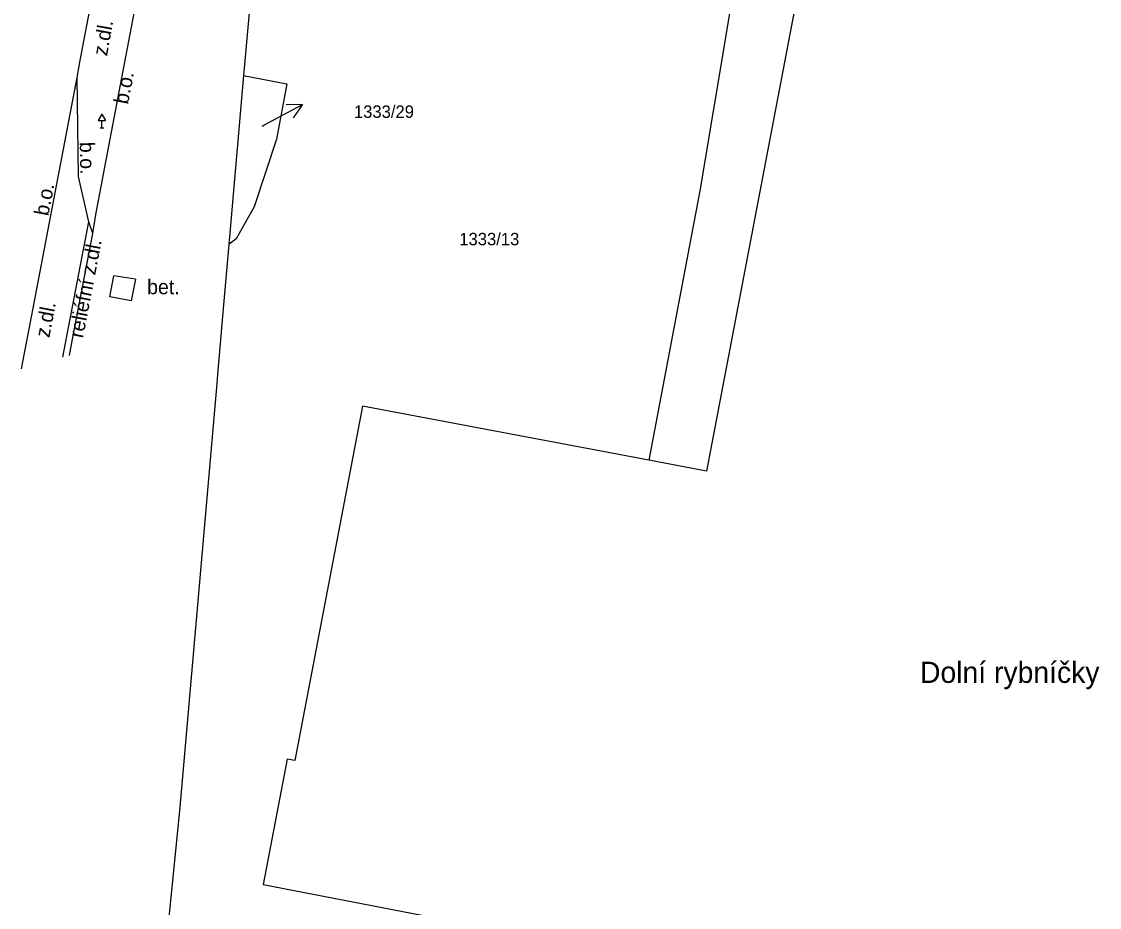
# Model space of a CAD drawing. Extents: x -601602 to -600882, y -1162594 to -1161950.
# Drawn here: x -601506.5 to -601432.7, y -1162401 to -1162340.4 of the extents above; entities that cross this region are included whole.
import ezdxf

# ---------------------------------------------------------------- set-up
doc = ezdxf.new("R2010")
doc.units = 0
for name, color, linetype in [('KN_Hranice parcel', 7, 'Continuous'), ('KN_Parcelní čísla', 7, 'Continuous'), ('KN_Pop  PČ popisy', 7, 'Continuous'), ('KN_Vnitřní kresba', 7, 'Continuous'), ('Vrstva 13', 7, 'Continuous'), ('Vrstva 16', 7, 'Continuous'), ('Vrstva 8', 7, 'Continuous')]:
    doc.layers.add(name, color=color, linetype=linetype)

# ---------------------------------------------------------------- blocks, each defined once
blk = doc.blocks.new('1029_61')
at = {"layer": 'KN_Pop  PČ popisy'}
for p, q in [((0, 0), (2.65, 1.409)), ((2.65, 1.409), (1.53, 1.381)), ((2.65, 1.409), (2.001, 0.497))]:
    blk.add_line(p, q, dxfattribs=at)

msp = doc.modelspace()

# ---------------------------------------------------------------- linework, layer by layer
at = {"layer": 'KN_Hranice parcel'}
for p, q in [((-601491.28, -1162344.08), (-601492.29, -1162355.64)), ((-601492.29, -1162355.64), (-601492.65, -1162359.77)), ((-601492.65, -1162359.77), (-601493.07, -1162364.55)), ((-601493.07, -1162364.55), (-601493.12, -1162365.16))]:
    msp.add_line(p, q, dxfattribs=at)
for points in [[(-601465.12, -1162315.27), (-601465.63, -1162318.09), (-601473.37, -1162316.64), (-601475.5, -1162327.99), (-601477.01, -1162336), (-601469.4, -1162337.63), (-601458.02, -1162339.83), (-601460.05, -1162351.97), (-601463.55, -1162370.41), (-601483.15, -1162366.71), (-601487.78, -1162390.96), (-601488.29, -1162390.86), (-601489.94, -1162399.45), (-601474.25, -1162402.48), (-601474.14, -1162401.89), (-601472.1, -1162402.2), (-601472.22, -1162402.79), (-601458.37, -1162405.51), (-601458.25, -1162404.92), (-601456.56, -1162405.18), (-601456.68, -1162405.77), (-601442.7, -1162408.53), (-601450.25, -1162450.3)], [(-601490.27, -1162329.3), (-601490.61, -1162336.49), (-601491.28, -1162344.08)], [(-601491.28, -1162344.08), (-601488.33, -1162344.65), (-601489.04, -1162348.43), (-601490.55, -1162353.07), (-601491.79, -1162355.25), (-601492.29, -1162355.64)], [(-601493.12, -1162365.16), (-601495.65, -1162394.15), (-601500.02, -1162438.05)]]:
    msp.add_lwpolyline(points, dxfattribs=at)
at = {"layer": 'KN_Pop  PČ popisy'}
msp.add_line((-601490.02, -1162347.54), (-601489.9, -1162347.48), dxfattribs=at)
at = {"layer": 'KN_Vnitřní kresba'}
for p, q in [((-601452.29, -1162332.83), (-601459.6, -1162371.16)), ((-601459.6, -1162371.16), (-601463.55, -1162370.41))]:
    msp.add_line(p, q, dxfattribs=at)
at = {"layer": 'Vrstva 13'}
for p, q in [((-601502.5, -1162343.17), (-601501.49, -1162337.91)), ((-601499.52, -1162343.77), (-601498.51, -1162338.48)), ((-601502.68, -1162344.22), (-601502.5, -1162343.17)), ((-601501.39, -1162353.59), (-601499.52, -1162343.77)), ((-601505.68, -1162360.01), (-601502.68, -1162344.22)), ((-601502.57, -1162351), (-601502.68, -1162344.22)), ((-601501.87, -1162354.09), (-601502.57, -1162351)), ((-601503.47, -1162362.41), (-601501.87, -1162354.09)), ((-601501.61, -1162354.89), (-601501.87, -1162354.09)), ((-601501.61, -1162354.89), (-601501.39, -1162353.59)), ((-601503.05, -1162362.48), (-601501.61, -1162354.89)), ((-601500.43, -1162359.22), (-601500.17, -1162357.78)), ((-601498.69, -1162358.02), (-601500.17, -1162357.78)), ((-601498.69, -1162358.02), (-601498.98, -1162359.5)), ((-601498.98, -1162359.5), (-601500.43, -1162359.22)), ((-601506.477, -1162364.16), (-601505.68, -1162360.01)), ((-601503.653, -1162363.363), (-601503.47, -1162362.41)), ((-601503.196, -1162363.234), (-601503.05, -1162362.48))]:
    msp.add_line(p, q, dxfattribs=at)
at = {"layer": 'Vrstva 8'}
for p, q in [((-601500.98, -1162346.737), (-601501.23, -1162347.17)), ((-601500.98, -1162346.737), (-601500.73, -1162347.17)), ((-601501.23, -1162347.17), (-601500.73, -1162347.17)), ((-601500.98, -1162347.67), (-601500.98, -1162347.17)), ((-601501.105, -1162347.67), (-601500.855, -1162347.67))]:
    msp.add_line(p, q, dxfattribs=at)

# ---------------------------------------------------------------- block references
at = {"layer": 'KN_Pop  PČ popisy'}
msp.add_blockref('1029_61', (-601489.9, -1162347.48), dxfattribs=at)

# ---------------------------------------------------------------- texts
at = {"layer": 'KN_Parcelní čísla'}
for s, p in [('1333/29', (-601483.731, -1162346.98)), ('1333/13', (-601476.52, -1162355.7))]:
    msp.add_text(s, height=0.85, dxfattribs=at).set_placement(p)
at = {"layer": 'KN_Pop  PČ popisy'}
msp.add_text('Dolní rybníčky', height=1.45, dxfattribs=at).set_placement((-601444.99, -1162385.65))
at = {"layer": 'Vrstva 16'}
for s, rotation, p in [('z.dl.', 79.8237, (-601500.631, -1162342.783)), ('b.o.', 79.07719, (-601499.196, -1162346.096)), ('b.o.', 270.9295, (-601502.495, -1162348.631)), ('b.o.', 79.07719, (-601504.647, -1162353.739)), ('reliéfní z.dl.', 79.07719, (-601502.276, -1162362.093)), ('z.dl.', 79.19882, (-601504.581, -1162362.069))]:
    msp.add_text(s, height=1, rotation=rotation, dxfattribs=at).set_placement(p)
msp.add_text('bet.', height=1, dxfattribs=at).set_placement((-601497.883, -1162359.048))

doc.saveas('drawing.dxf')
